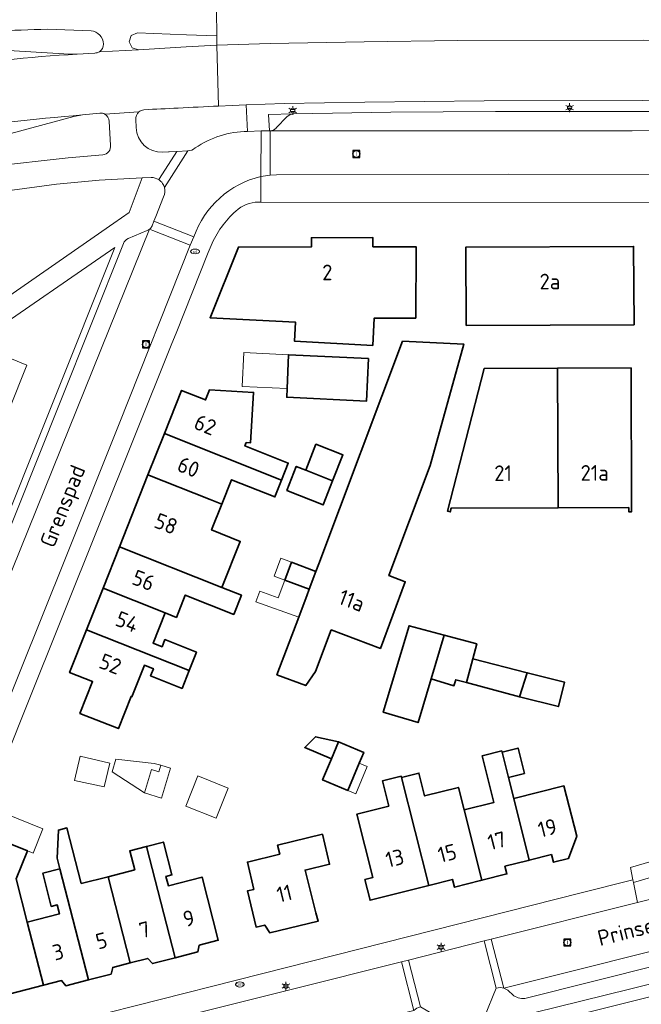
# Model space of a CAD drawing. Header units: metres. Extents: x 140853 to 145288, y 474558 to 480269.
# Tile 416 of 428: x 144283 to 144355, y 479622 to 479736. Entities that reach past the tile are written whole.
import ezdxf
from ezdxf.enums import TextEntityAlignment as Align

# ---------------------------------------------------------------- set-up
doc = ezdxf.new("R2010")
doc.units = ezdxf.units.M
doc.header["$MEASUREMENT"] = 0
for name, color, linetype, lineweight in [('B-WE-GR-BEPLANTING_CULTUUR_HEESTERS-G', 90, 'Continuous', 18), ('B-WE-GR-GRAS_KRUIDENRIJK-G', 80, 'Continuous', 18), ('B-WE-KL-ET_LS_OV_LICHTMAST-S', 190, 'Continuous', 18), ('B-WE-KL-GAS_PUT-S', 30, 'Continuous', 18), ('B-WE-KL-WATER_PUT-S', 170, 'Continuous', 18), ('B-WE-OG-BEBOUWING-G', 7, 'Continuous', 35), ('B-WE-OG-BEBOUWING_BIJGEBOUW-G', 7, 'Continuous', 18), ('B-WE-OG-BEBOUWING_HUISNUMMER-T18', 10, 'Continuous', 18), ('B-WE-OG-BEBOUWING_LUIFEL-G', 7, 'Continuous', 18), ('B-WE-OG-BEBOUWING_STRAATNAAM-T18', 10, 'Continuous', 18), ('B-WE-OG-TERREIN_ERF-G', 7, 'Continuous', 18), ('B-WE-RI-GWA_RIOOLPUT-S', 30, 'Continuous', 18), ('B-WE-VH-VERHARDING_ASFALT-G', 252, 'Continuous', 18), ('B-WE-VH-VERHARDING_BETONSTRAATSTEEN-G', 252, 'Continuous', 18), ('B-WE-VH-VERHARDING_GESLOTEN-G', 7, 'Continuous', 18), ('B-WE-VH-VERHARDING_OPEN-G', 252, 'Continuous', 18), ('B-WE-VH-VERHARDING_STRAATBAKSTEEN-G', 252, 'Continuous', 18), ('B-WE-VH-VERHARDING_TEGEL-G', 252, 'Continuous', 18)]:
    doc.layers.add(name, color=color, linetype=linetype, lineweight=lineweight)
doc.styles.add('NLCS-ISO', font='txt')

# ---------------------------------------------------------------- blocks, each defined once
blk = doc.blocks.new('B-SIE-WEG_LICHTMAST-SO')
at = {"ltscale": 0.1}
for p, q in [((-1.1, 0.63), (-2.19, 1.27)), ((0, 1.27), (0, 2.53)), ((1.1, 0.63), (2.19, 1.27)), ((-1.1, -0.63), (-2.19, -1.27)), ((0, -1.27), (0, -2.53)), ((1.1, -0.63), (2.19, -1.27))]:
    blk.add_line(p, q, dxfattribs=at)
at = {"flags": 128}
for points in [[(-1.16, 0.5), (1.16, 0.5)], [(-1.16, -0.5), (1.16, -0.5)]]:
    blk.add_lwpolyline(points, dxfattribs=at)
at = {"ltscale": 0.1}
blk.add_circle((0, 0), 1.27, dxfattribs=at)
at = {"style": 'NLCS-ISO'}
blk.add_attdef('TYPE', text='', height=1.8, dxfattribs=at).set_placement((0, 2.53), align=Align.BOTTOM_CENTER)
blk = doc.blocks.new('SKL-GAS_PUT-SO')
at = {"color": 0, "linetype": 'ByBlock', "lineweight": 18}
blk.add_ellipse((0, 0), major_axis=(2.5, 0), ratio=0.601255, dxfattribs=at)
at = {"color": 0, "linetype": 'ByBlock', "lineweight": 18, "style": 'NLCS-ISO'}
blk.add_text('gas', height=1.8, dxfattribs=at).set_placement((0.12, 0.3), align=Align.MIDDLE_CENTER)
blk = doc.blocks.new('SKL-WATERLEIDINGPUT-SO')
at = {"color": 0, "linetype": 'ByBlock', "lineweight": 18}
blk.add_ellipse((0, 0), major_axis=(2.5, 0), ratio=0.54, dxfattribs=at)
at = {"color": 0, "linetype": 'ByBlock', "lineweight": 18, "style": 'NLCS-ISO'}
blk.add_text('wl', height=1.8, dxfattribs=at).set_placement((0, 0), align=Align.MIDDLE_CENTER)
blk = doc.blocks.new('SRI-PUT_INSPECTIE-SO')
at = {"lineweight": -3, "flags": 128}
blk.add_lwpolyline([(-2, -2), (2, -2), (2, 2), (-2, 2)], close=True, dxfattribs=at)
at = {"lineweight": -3, "ltscale": 1.5}
blk.add_circle((0, 0), 2, dxfattribs=at)
at = {"ltscale": 0.1, "style": 'NLCS-ISO'}
blk.add_text('I', height=2.5, dxfattribs=at).set_placement((0, -0.01), align=Align.MIDDLE_CENTER)

msp = doc.modelspace()

# ---------------------------------------------------------------- linework, layer by layer
at = {"layer": 'B-WE-GR-BEPLANTING_CULTUUR_HEESTERS-G', "ltscale": 0.2, "flags": 128}
for points in [[(144265.63, 479638.534), (144293.993, 479709.368), (144278.723, 479698.876)], [(144279.2, 479697.748), (144283.854, 479695.838), (144271.395, 479664.653)]]:
    msp.add_lwpolyline(points, dxfattribs=at)
at = {"layer": 'B-WE-GR-GRAS_KRUIDENRIJK-G', "ltscale": 0.2, "flags": 128}
for points in [[(144309.084, 479725.787), (144307.508, 479725.722), (144305.931, 479725.653), (144305.931, 479725.653, 0.0019334), (144301.262, 479725.428), (144301.262, 479725.428, 0.0015252), (144297.338, 479725.23), (144297.338, 479725.23, 0.1586088), (144296.752, 479724.977), (144296.752, 479724.977, 0.2384056), (144296.399, 479724.109), (144296.399, 479724.109), (144296.441, 479723.173), (144296.441, 479723.173, 0.412922), (144299.493, 479720.345), (144299.493, 479720.345), (144300.153, 479720.375), (144300.225, 479720.378), (144301.108, 479720.418), (144302.386, 479720.489), (144302.386, 479720.489, 0.1428291), (144303.253, 479720.835), (144303.253, 479720.835, -0.1497432), (144309.262, 479722.729), (144309.262, 479722.729), (144309.084, 479725.787)], [(144312.544, 479723.125), (144312.573, 479723.159), (144313.836, 479724.474), (144313.836, 479724.474, -0.1685837), (144314.56, 479724.746), (144314.56, 479724.746), (144311.684, 479724.695), (144311.771, 479722.811), (144311.881, 479722.813), (144311.881, 479722.813, 0.2142805), (144312.544, 479723.125)]]:
    msp.add_lwpolyline(points, format="xyb", close=True, dxfattribs=at)
for points in [[(144277.726, 479700.999), (144293.866, 479712.175), (144295.647, 479713.409), (144297.138, 479717.414), (144292.195, 479717.123), (144287.265, 479716.66), (144273.94, 479714.866)], [(144336.7, 479619.954), (144353.219, 479624.038), (144394.389, 479634.397)]]:
    msp.add_lwpolyline(points, dxfattribs=at)
msp.add_lwpolyline([(144354.139, 479634.001), (144372.891, 479638.744), (144372.078, 479641.709), (144353.653, 479636.297), (144354.139, 479634.001)], close=True, dxfattribs=at)
msp.add_lwpolyline([(144379.963, 479632.711), (144341.18, 479622.967), (144341.18, 479622.967, -0.2158436), (144339.753, 479623.407), (144339.753, 479623.407), (144339.333, 479623.794), (144339.333, 479623.794, 0.1119665), (144338.76, 479624.14), (144338.76, 479624.14, 0.1468766), (144337.875, 479624.164), (144337.875, 479624.164), (144336.51, 479620.863)], format="xyb", dxfattribs=at)
at = {"layer": 'B-WE-OG-BEBOUWING-G', "ltscale": 0.2, "flags": 128}
for points in [[(144328.636, 479701.249), (144328.648, 479709.469), (144323.688, 479709.46), (144323.686, 479710.52), (144316.617, 479710.508), (144316.619, 479709.448), (144308.219, 479709.433), (144304.959, 479701.305), (144314.785, 479700.784), (144314.669, 479698.587), (144323.676, 479698.109), (144323.843, 479701.256), (144328.636, 479701.249)], [(144334.422, 479700.407), (144353.732, 479700.502), (144353.688, 479709.512), (144334.378, 479709.417), (144334.422, 479700.407)], [(144317.13, 479672.114), (144316.356, 479670.055), (144316.074, 479669.306), (144315.192, 479666.963), (144315.144, 479666.835), (144312.65, 479660.209), (144315.963, 479658.962), (144317.096, 479660.609), (144318.889, 479665.374), (144324.544, 479663.246), (144327.412, 479670.926), (144325.538, 479671.626), (144330.267, 479684.292), (144334.135, 479698.266), (144327.097, 479698.597), (144317.457, 479672.982), (144317.13, 479672.114)], [(144323.183, 479696.616), (144313.958, 479697.049), (144313.805, 479693.152), (144313.765, 479692.144), (144322.953, 479691.712), (144323.183, 479696.616)], [(144344.994, 479679.432), (144344.94, 479695.492), (144336.492, 479695.463), (144332.271, 479679.033), (144332.582, 479678.954), (144332.692, 479679.39), (144344.994, 479679.432)], [(144344.94, 479695.492), (144344.994, 479679.432), (144353.132, 479679.46), (144353.134, 479678.97), (144353.444, 479678.971), (144353.387, 479695.521), (144344.94, 479695.492)], [(144309.12, 479686.945), (144309.619, 479686.916), (144309.963, 479692.705), (144304.89, 479693.007), (144304.425, 479691.836), (144301.662, 479692.932), (144299.694, 479687.972), (144313.172, 479682.625), (144313.943, 479684.568), (144308.961, 479686.545), (144309.12, 479686.945)], [(144304.951, 479680.368), (144306.298, 479679.833), (144307.419, 479682.659), (144312.402, 479680.683), (144313.172, 479682.625), (144299.694, 479687.972), (144297.803, 479683.204), (144304.951, 479680.368)], [(144319.055, 479682.539), (144320.236, 479685.516), (144317.138, 479686.745), (144315.958, 479683.769), (144319.055, 479682.539)], [(144313.766, 479681.411), (144317.949, 479679.751), (144319.055, 479682.539), (144315.958, 479683.769), (144314.873, 479684.199), (144313.766, 479681.411)], [(144306.32, 479670.261), (144308.426, 479675.568), (144305.125, 479676.878), (144306.298, 479679.833), (144304.951, 479680.368), (144297.803, 479683.204), (144294.524, 479674.94), (144306.32, 479670.261)], [(144294.524, 479674.94), (144292.633, 479670.172), (144299.781, 479667.336), (144301.082, 479666.82), (144302.096, 479669.376), (144307.673, 479667.164), (144308.551, 479669.376), (144306.32, 479670.261), (144294.524, 479674.94)], [(144317.13, 479672.114), (144314.322, 479673.17), (144313.548, 479671.111), (144316.356, 479670.055), (144317.13, 479672.114)], [(144299.781, 479667.336), (144292.633, 479670.172), (144290.741, 479665.403), (144302.546, 479660.72), (144303.382, 479662.827), (144299.757, 479664.265), (144299.433, 479663.447), (144298.4, 479663.857), (144299.781, 479667.336)], [(144302.546, 479660.72), (144290.741, 479665.403), (144288.783, 479660.468), (144291.431, 479659.439), (144289.98, 479655.759), (144294.408, 479654.013), (144295.869, 479657.716), (144295.952, 479657.684), (144297.39, 479661.31), (144298.422, 479660.9), (144298.098, 479660.082), (144301.723, 479658.644), (144302.546, 479660.72)], [(144331.901, 479664.769), (144327.847, 479665.858), (144324.881, 479655.91), (144328.892, 479654.714), (144330.389, 479659.735), (144331.901, 479664.769)], [(144330.389, 479659.735), (144333.004, 479658.955), (144333.21, 479659.645), (144334.469, 479659.308), (144335.202, 479662.051), (144335.642, 479663.764), (144331.901, 479664.769), (144330.389, 479659.735)], [(144334.469, 479659.308), (144340.546, 479657.683), (144341.454, 479660.446), (144335.202, 479662.051), (144334.469, 479659.308)], [(144340.546, 479657.683), (144345.026, 479656.556), (144345.74, 479659.351), (144341.454, 479660.446), (144340.546, 479657.683)], [(144318.928, 479650.55), (144319.744, 479652.486), (144317.077, 479653.081), (144315.852, 479651.847), (144318.928, 479650.55)], [(144319.744, 479652.486), (144318.928, 479650.55), (144317.902, 479648.118), (144320.786, 479646.902), (144322.107, 479650.035), (144322.628, 479651.27), (144319.744, 479652.486)], [(144339.283, 479648.407), (144341.119, 479648.853), (144340.389, 479651.773), (144338.55, 479651.308), (144339.283, 479648.407)], [(144339.283, 479648.407), (144338.55, 479651.308), (144338.514, 479651.454), (144336.254, 479650.884), (144337.606, 479645.532), (144334.189, 479644.668), (144336.234, 479636.565), (144339.108, 479637.291), (144338.883, 479638.183), (144341.554, 479638.857), (144341.685, 479638.89), (144339.897, 479645.973), (144339.283, 479648.407)], [(144330.124, 479635.972), (144326.989, 479648.392), (144326.953, 479648.538), (144324.784, 479647.99), (144325.513, 479645.1), (144321.819, 479644.168), (144323.662, 479636.867), (144322.76, 479636.639), (144323.36, 479634.264), (144330.124, 479635.972)], [(144334.189, 479644.668), (144333.535, 479647.261), (144329.638, 479646.276), (144328.977, 479648.894), (144326.989, 479648.392), (144330.124, 479635.972), (144332.843, 479636.658), (144333.068, 479635.766), (144336.08, 479636.526), (144336.234, 479636.565), (144334.189, 479644.668)], [(144347.156, 479641.648), (144345.666, 479647.429), (144339.897, 479645.973), (144341.685, 479638.89), (144344.225, 479639.531), (144344.451, 479638.639), (144346.206, 479639.082), (144347.156, 479641.648)], [(144290.133, 479636.188), (144288.484, 479642.599), (144287.496, 479642.345), (144287.363, 479639.101), (144287.675, 479637.89), (144290.966, 479625.096), (144293.567, 479625.765), (144293.747, 479626.534), (144295.765, 479627.054), (144293.211, 479636.98), (144290.133, 479636.188)], [(144309.995, 479635.514), (144309.246, 479635.334), (144310.247, 479631.172), (144311.248, 479631.413), (144311.814, 479630.531), (144317.401, 479631.874), (144317.121, 479632.825), (144315.89, 479637.733), (144318.709, 479638.411), (144317.882, 479641.853), (144312.719, 479640.612), (144312.974, 479639.552), (144309.24, 479638.654), (144309.995, 479635.514)], [(144285.772, 479624.483), (144283.903, 479631.746), (144282.624, 479636.716), (144283.934, 479639.956), (144281.385, 479640.987), (144280.391, 479638.549), (144277.067, 479630.401), (144277.587, 479630.193), (144276.202, 479626.729), (144275.97, 479626.148), (144276.746, 479623.14), (144277.904, 479622.458), (144285.772, 479624.483)], [(144300.917, 479627.657), (144297.626, 479640.45), (144295.71, 479639.957), (144296.273, 479637.768), (144293.211, 479636.98), (144295.765, 479627.054), (144297.783, 479627.573), (144298.312, 479626.986), (144300.917, 479627.657)], [(144297.626, 479640.45), (144300.917, 479627.657), (144303.522, 479628.327), (144303.703, 479629.096), (144305.897, 479629.661), (144304.028, 479636.924), (144300.154, 479635.927), (144299.875, 479637.012), (144300.553, 479637.186), (144299.584, 479640.954), (144297.626, 479640.45)], [(144283.903, 479631.746), (144285.772, 479624.483), (144287.837, 479625.014), (144288.366, 479624.427), (144290.966, 479625.096), (144287.675, 479637.89), (144285.696, 479637.38), (144286.68, 479633.555), (144287.358, 479633.729), (144287.622, 479632.703), (144283.903, 479631.746)]]:
    msp.add_lwpolyline(points, close=True, dxfattribs=at)
at = {"layer": 'B-WE-OG-BEBOUWING_BIJGEBOUW-G', "ltscale": 0.2, "flags": 128}
for points in [[(144313.548, 479671.111), (144314.322, 479673.17), (144313.105, 479673.628), (144312.331, 479671.568), (144313.548, 479671.111)], [(144290.003, 479650.853), (144289.341, 479648.037), (144292.763, 479647.32), (144293.406, 479650.053), (144290.003, 479650.853)], [(144297.407, 479646.623), (144299.359, 479646.031), (144300.404, 479649.476), (144299.271, 479649.805), (144299.053, 479649.055), (144298.218, 479649.298), (144297.407, 479646.623)], [(144307.021, 479647.183), (144303.559, 479648.573), (144302.169, 479645.11), (144305.632, 479643.721), (144307.021, 479647.183)]]:
    msp.add_lwpolyline(points, close=True, dxfattribs=at)
at = {"layer": 'B-WE-OG-BEBOUWING_LUIFEL-G', "ltscale": 0.2, "flags": 128}
for points in [[(144313.958, 479697.049), (144308.844, 479697.289), (144308.661, 479693.393), (144313.805, 479693.152), (144313.958, 479697.049)], [(144315.144, 479666.835), (144315.192, 479666.963), (144316.074, 479669.306), (144316.356, 479670.055), (144313.548, 479671.111), (144312.783, 479669.077), (144310.67, 479669.836), (144310.229, 479668.62), (144315.144, 479666.835)], [(144299.271, 479649.805), (144298.524, 479650.021), (144294.104, 479650.497), (144293.679, 479649.031), (144297.407, 479646.623), (144298.218, 479649.298), (144299.053, 479649.055), (144299.271, 479649.805)], [(144320.786, 479646.902), (144321.708, 479646.513), (144323.029, 479649.646), (144322.107, 479650.035), (144320.786, 479646.902)], [(144279.948, 479641.568), (144281.385, 479640.987), (144283.934, 479639.956), (144284.583, 479639.694), (144285.708, 479642.475), (144281.072, 479644.349), (144279.948, 479641.568)]]:
    msp.add_lwpolyline(points, close=True, dxfattribs=at)
at = {"layer": 'B-WE-OG-TERREIN_ERF-G', "ltscale": 0.2, "flags": 128}
msp.add_lwpolyline([(144454.843, 479714.675), (144386.441, 479714.614), (144361.068, 479714.543), (144310.807, 479714.612), (144310.488, 479714.612), (144310.488, 479714.612, 0.1859413), (144307.906, 479713.57), (144307.906, 479713.57, 0.1112486), (144305.062, 479709.593), (144305.062, 479709.593), (144304.749, 479708.813), (144301.031, 479699.535), (144300.555, 479698.347), (144283.754, 479656.41), (144275.641, 479636.179)], format="xyb", dxfattribs=at)
for points in [[(144328.636, 479701.249), (144323.843, 479701.256), (144323.676, 479698.109), (144314.669, 479698.587), (144314.785, 479700.784), (144304.959, 479701.305), (144308.219, 479709.433), (144316.619, 479709.448), (144316.617, 479710.508), (144323.686, 479710.52), (144323.688, 479709.46), (144328.648, 479709.469), (144328.636, 479701.249)], [(144334.422, 479700.407), (144334.378, 479709.417), (144353.688, 479709.512), (144353.732, 479700.502), (144334.422, 479700.407)], [(144314.322, 479673.17), (144317.13, 479672.114), (144317.457, 479672.982), (144327.097, 479698.597), (144334.135, 479698.266), (144330.267, 479684.292), (144325.538, 479671.626), (144327.412, 479670.926), (144324.544, 479663.246), (144318.889, 479665.374), (144317.096, 479660.609), (144315.963, 479658.962), (144312.65, 479660.209), (144315.144, 479666.835), (144315.192, 479666.963), (144316.074, 479669.306), (144316.356, 479670.055), (144313.548, 479671.111), (144314.322, 479673.17)], [(144313.958, 479697.049), (144323.183, 479696.616), (144322.953, 479691.712), (144313.765, 479692.144), (144313.805, 479693.152), (144313.958, 479697.049)], [(144344.94, 479695.492), (144353.387, 479695.521), (144353.444, 479678.971), (144353.134, 479678.97), (144353.132, 479679.46), (144344.994, 479679.432), (144332.692, 479679.39), (144332.582, 479678.954), (144332.271, 479679.033), (144336.492, 479695.463), (144344.94, 479695.492)], [(144292.633, 479670.172), (144294.524, 479674.94), (144297.803, 479683.204), (144299.694, 479687.972), (144301.662, 479692.932), (144304.425, 479691.836), (144304.89, 479693.007), (144309.963, 479692.705), (144309.619, 479686.916), (144309.12, 479686.945), (144308.961, 479686.545), (144313.943, 479684.568), (144313.172, 479682.625), (144312.402, 479680.683), (144307.419, 479682.659), (144306.298, 479679.833), (144305.125, 479676.878), (144308.426, 479675.568), (144306.32, 479670.261), (144308.551, 479669.376), (144307.673, 479667.164), (144302.096, 479669.376), (144301.082, 479666.82), (144299.781, 479667.336), (144298.4, 479663.857), (144299.433, 479663.447), (144299.757, 479664.265), (144303.382, 479662.827), (144302.546, 479660.72), (144301.723, 479658.644), (144298.098, 479660.082), (144298.422, 479660.9), (144297.39, 479661.31), (144295.952, 479657.684), (144295.869, 479657.716), (144294.408, 479654.013), (144289.98, 479655.759), (144291.431, 479659.439), (144288.783, 479660.468), (144290.741, 479665.403), (144292.633, 479670.172)], [(144315.958, 479683.769), (144317.138, 479686.745), (144320.236, 479685.516), (144319.055, 479682.539), (144317.949, 479679.751), (144313.766, 479681.411), (144314.873, 479684.199), (144315.958, 479683.769)], [(144340.546, 479657.683), (144334.469, 479659.308), (144333.21, 479659.645), (144333.004, 479658.955), (144330.389, 479659.735), (144328.892, 479654.714), (144324.881, 479655.91), (144327.847, 479665.858), (144331.901, 479664.769), (144335.642, 479663.764), (144335.202, 479662.051), (144341.454, 479660.446), (144345.74, 479659.351), (144345.026, 479656.556), (144340.546, 479657.683)], [(144318.928, 479650.55), (144315.852, 479651.847), (144317.077, 479653.081), (144319.744, 479652.486), (144322.628, 479651.27), (144322.107, 479650.035), (144320.786, 479646.902), (144317.902, 479648.118), (144318.928, 479650.55)], [(144338.55, 479651.308), (144340.389, 479651.773), (144341.119, 479648.853), (144339.283, 479648.407), (144339.897, 479645.973), (144345.666, 479647.429), (144347.156, 479641.648), (144346.206, 479639.082), (144344.451, 479638.639), (144344.225, 479639.531), (144341.685, 479638.89), (144341.554, 479638.857), (144338.883, 479638.183), (144339.108, 479637.291), (144336.234, 479636.565), (144336.08, 479636.526), (144333.068, 479635.766), (144332.843, 479636.658), (144330.124, 479635.972), (144323.36, 479634.264), (144322.76, 479636.639), (144323.662, 479636.867), (144321.819, 479644.168), (144325.513, 479645.1), (144324.784, 479647.99), (144326.953, 479648.538), (144326.989, 479648.392), (144328.977, 479648.894), (144329.638, 479646.276), (144333.535, 479647.261), (144334.189, 479644.668), (144337.606, 479645.532), (144336.254, 479650.884), (144338.514, 479651.454), (144338.55, 479651.308)], [(144312.719, 479640.612), (144317.882, 479641.853), (144318.709, 479638.411), (144315.89, 479637.733), (144317.121, 479632.825), (144317.401, 479631.874), (144311.814, 479630.531), (144311.248, 479631.413), (144310.247, 479631.172), (144309.246, 479635.334), (144309.995, 479635.514), (144309.24, 479638.654), (144312.974, 479639.552), (144312.719, 479640.612)], [(144346.822, 479620.979), (144344.92, 479617.821), (144341.499, 479612.139), (144351.589, 479566.975), (144352.29, 479565.535), (144353.132, 479563.807), (144353.844, 479562.346), (144356.31, 479558.409), (144356.513, 479558.144), (144357.179, 479557.373), (144369.769, 479543.217), (144377.721, 479538.861), (144410.401, 479546.75), (144412.843, 479550.433), (144410.061, 479562.006), (144409.498, 479564.347), (144393.548, 479630.692), (144391.124, 479632.05), (144380.908, 479629.505), (144353.106, 479622.536), (144346.822, 479620.979)]]:
    msp.add_lwpolyline(points, close=True, dxfattribs=at)
for points in [[(144281.646, 479618.415), (144308.003, 479625.085), (144347.661, 479635.122), (144353.59, 479636.622), (144353.315, 479638.044), (144384.944, 479647.29), (144390.332, 479648.852), (144434.853, 479661.802), (144438.48, 479662.84), (144455.29, 479667.737)], [(144281.385, 479640.987), (144283.934, 479639.956), (144282.624, 479636.716), (144283.903, 479631.746), (144287.622, 479632.703), (144287.358, 479633.729), (144286.68, 479633.555), (144285.696, 479637.38), (144287.675, 479637.89), (144287.363, 479639.101), (144287.496, 479642.345), (144288.484, 479642.599), (144290.133, 479636.188), (144293.211, 479636.98), (144296.273, 479637.768), (144295.71, 479639.957), (144297.626, 479640.45), (144297.626, 479640.45), (144299.584, 479640.954), (144300.553, 479637.186), (144299.875, 479637.012), (144300.154, 479635.927), (144304.028, 479636.924), (144305.897, 479629.661), (144303.703, 479629.096), (144303.522, 479628.327), (144300.917, 479627.657), (144298.312, 479626.986), (144297.783, 479627.573), (144295.765, 479627.054), (144293.747, 479626.534), (144293.567, 479625.765), (144290.966, 479625.096), (144288.366, 479624.427), (144287.837, 479625.014), (144285.772, 479624.483), (144277.904, 479622.458)]]:
    msp.add_lwpolyline(points, dxfattribs=at)
at = {"layer": 'B-WE-VH-VERHARDING_ASFALT-G', "ltscale": 0.2, "flags": 128}
for points in [[(144305.692, 479736.669), (144305.743, 479733.721), (144305.719, 479732.671), (144311.856, 479732.868), (144322.666, 479733.063), (144333.477, 479733.185), (144354.792, 479733.246), (144363.155, 479733.21), (144369.9, 479733.222), (144369.901, 479733.864), (144374.099, 479734.085), (144379.054, 479734.782), (144392.739, 479737.111)], [(144354.792, 479733.246), (144333.477, 479733.185), (144322.666, 479733.063), (144311.856, 479732.868), (144305.719, 479732.671), (144305.931, 479725.653), (144307.508, 479725.722), (144309.084, 479725.787), (144313.467, 479725.947), (144322.776, 479726.116), (144336.497, 479726.262), (144354.715, 479726.282)], [(144366.942, 479722.842), (144353.514, 479722.816), (144320.51, 479722.826), (144311.881, 479722.813), (144311.873, 479717.707), (144311.873, 479717.707), (144312.607, 479717.745), (144339.261, 479717.814), (144361.822, 479717.793)]]:
    msp.add_lwpolyline(points, dxfattribs=at)
at = {"layer": 'B-WE-VH-VERHARDING_BETONSTRAATSTEEN-G', "ltscale": 0.2, "flags": 128}
msp.add_lwpolyline([(144355.844, 479725.046), (144337.809, 479725.016), (144325.747, 479724.945), (144314.56, 479724.746), (144314.56, 479724.746, 0.1685837), (144313.836, 479724.474), (144313.836, 479724.474), (144312.573, 479723.159), (144312.544, 479723.125), (144312.544, 479723.125, -0.2142805), (144311.881, 479722.813), (144311.881, 479722.813), (144320.51, 479722.826), (144353.514, 479722.816), (144366.942, 479722.842)], format="xyb", dxfattribs=at)
for points in [[(144298.489, 479712.416), (144303.086, 479710.615), (144303.086, 479710.615, -0.2545319), (144310.804, 479717.559), (144310.804, 479717.559), (144310.81, 479722.789), (144309.262, 479722.729), (144309.262, 479722.729, 0.1497432), (144303.253, 479720.835), (144303.253, 479720.835, -0.1428291), (144302.386, 479720.489), (144302.386, 479720.489), (144299.702, 479716.269), (144299.702, 479716.269, -0.1591238), (144299.607, 479715.219), (144299.607, 479715.219), (144298.698, 479712.938), (144298.489, 479712.416)], [(144299.702, 479716.269), (144302.386, 479720.489), (144301.108, 479720.418), (144299.82, 479718.406), (144299.041, 479717.188), (144299.041, 479717.188, -0.101162), (144299.482, 479716.759), (144299.482, 479716.759, -0.0899827), (144299.702, 479716.269)], [(144298.371, 479711.348), (144302.665, 479709.652), (144303.086, 479710.615), (144298.489, 479712.416), (144298.277, 479711.888), (144298.277, 479711.888, -0.1216101), (144297.991, 479711.498), (144297.991, 479711.498), (144298.371, 479711.348)], [(144302.665, 479709.652), (144298.371, 479711.348), (144297.991, 479711.498), (144267.305, 479635.5), (144267.305, 479635.5, -0.2066772), (144267.302, 479634.721), (144267.302, 479634.721), (144266.514, 479632.342), (144266.514, 479632.342, 0.0574604), (144264.776, 479624.51), (144264.776, 479624.51), (144264.751, 479623.278), (144264.755, 479623.047), (144265.187, 479623.025), (144269.511, 479622.808), (144269.492, 479623.01), (144269.492, 479623.01, -0.0995484), (144270.54, 479629.179), (144270.54, 479629.179), (144271.25, 479631.081), (144272.325, 479633.844), (144288.386, 479673.827), (144294.492, 479689.104), (144302.665, 479709.652)], [(144267.305, 479635.5), (144297.991, 479711.498), (144297.991, 479711.498, -0.0784614), (144297.727, 479711.339), (144297.727, 479711.339), (144295.523, 479710.413), (144295.523, 479710.413, 0.2054891), (144294.994, 479709.852), (144294.994, 479709.852), (144287.707, 479691.591), (144277.747, 479666.76), (144266.326, 479638.255), (144266.326, 479638.255, 0.1855238), (144266.34, 479637.468), (144266.34, 479637.468), (144267.305, 479635.5)], [(144387.574, 479635.857, -0.1126226), (144387.913, 479636.451), (144387.913, 479636.451), (144338.76, 479624.14), (144338.76, 479624.14, -0.1119665), (144339.333, 479623.794), (144339.333, 479623.794), (144339.753, 479623.407), (144339.753, 479623.407, 0.2158436), (144341.18, 479622.967), (144341.18, 479622.967), (144379.963, 479632.711), (144383.722, 479633.617), (144386.346, 479634.275), (144386.346, 479634.275, 0.2800396), (144387.413, 479635.322), (144387.413, 479635.322), (144387.574, 479635.857)]]:
    msp.add_lwpolyline(points, format="xyb", close=True, dxfattribs=at)
msp.add_lwpolyline([(144311.873, 479717.707), (144311.881, 479722.813), (144311.771, 479722.811), (144310.81, 479722.789), (144310.804, 479717.559), (144311.873, 479717.707)], close=True, dxfattribs=at)
at = {"layer": 'B-WE-VH-VERHARDING_GESLOTEN-G', "ltscale": 0.2, "flags": 128}
msp.add_lwpolyline([(144273.324, 479722.633, -0.0176399), (144290.278, 479724.642), (144290.278, 479724.642), (144292.266, 479724.851), (144292.266, 479724.851, -0.1540295), (144292.844, 479724.722), (144292.844, 479724.722), (144296.752, 479724.977), (144296.752, 479724.977, -0.1586088), (144297.338, 479725.23), (144297.338, 479725.23, -0.0015252), (144301.262, 479725.428), (144301.262, 479725.428, -0.0019334), (144305.931, 479725.653), (144305.931, 479725.653), (144305.719, 479732.671), (144302.195, 479732.485), (144296.73, 479732.123), (144296.73, 479732.123), (144292.231, 479731.915), (144292.231, 479731.915, -0.1494655), (144291.676, 479731.76), (144291.676, 479731.76), (144289.66, 479731.637), (144289.66, 479731.637, 0.0196839), (144273.097, 479729.973)], format="xyb", dxfattribs=at)
at = {"layer": 'B-WE-VH-VERHARDING_OPEN-G', "ltscale": 0.2, "flags": 128}
for points in [[(144274.234, 479733.612, -0.0296895), (144286.224, 479734.498), (144286.224, 479734.498), (144291.256, 479734.322), (144291.256, 479734.322, -0.3832168), (144292.679, 479732.791), (144292.679, 479732.791, -0.2690853), (144292.231, 479731.915), (144292.231, 479731.915), (144296.73, 479732.123), (144295.987, 479732.345), (144295.631, 479733.034), (144295.88, 479733.768), (144296.582, 479734.098), (144302.235, 479733.865), (144305.743, 479733.721), (144305.692, 479736.669)], [(144274.687, 479732.48), (144288.782, 479731.648), (144289.66, 479731.637), (144291.676, 479731.76), (144291.676, 479731.76, 0.1494655), (144292.231, 479731.915), (144292.231, 479731.915, 0.2690853), (144292.679, 479732.791), (144292.679, 479732.791, 0.3832168), (144291.256, 479734.322), (144291.256, 479734.322), (144286.224, 479734.498), (144286.224, 479734.498, 0.0296895), (144274.234, 479733.612)], [(144273.94, 479714.866), (144287.265, 479716.66), (144292.195, 479717.123), (144297.138, 479717.414), (144298.163, 479717.428), (144298.163, 479717.428, -0.1524375), (144299.041, 479717.188), (144299.041, 479717.188), (144299.82, 479718.406), (144301.108, 479720.418), (144301.108, 479720.418), (144300.225, 479720.378), (144300.153, 479720.375), (144299.493, 479720.345), (144299.493, 479720.345, -0.412922), (144296.441, 479723.173), (144296.441, 479723.173), (144296.399, 479724.109), (144296.399, 479724.109, -0.2384056), (144296.752, 479724.977), (144296.752, 479724.977), (144292.844, 479724.722), (144292.844, 479724.722, -0.2629744), (144293.339, 479723.882), (144293.339, 479723.882), (144293.487, 479721.173), (144293.487, 479721.173, -0.440447), (144292.595, 479720.053), (144292.595, 479720.053), (144288.613, 479719.696), (144279.644, 479718.699)], [(144277.747, 479666.76), (144287.707, 479691.591), (144294.994, 479709.852), (144294.994, 479709.852, -0.2054891), (144295.523, 479710.413), (144295.523, 479710.413), (144297.727, 479711.339), (144297.727, 479711.339, 0.0784614), (144297.991, 479711.498), (144297.991, 479711.498, 0.1216101), (144298.277, 479711.888), (144298.277, 479711.888), (144298.489, 479712.416), (144298.698, 479712.938), (144299.607, 479715.219), (144299.607, 479715.219, 0.1591238), (144299.702, 479716.269), (144299.702, 479716.269, 0.0899827), (144299.482, 479716.759), (144299.482, 479716.759, 0.101162), (144299.041, 479717.188), (144299.041, 479717.188, 0.1524375), (144298.163, 479717.428), (144298.163, 479717.428), (144297.138, 479717.414), (144295.647, 479713.409), (144293.866, 479712.175), (144277.726, 479700.999)]]:
    msp.add_lwpolyline(points, format="xyb", dxfattribs=at)
for points in [[(144305.743, 479733.721), (144302.235, 479733.865), (144296.582, 479734.098), (144295.88, 479733.768), (144295.631, 479733.034), (144295.987, 479732.345), (144296.73, 479732.123), (144302.195, 479732.485), (144305.719, 479732.671), (144305.743, 479733.721)], [(144279.2, 479697.748), (144267.162, 479666.34), (144271.395, 479664.653), (144283.854, 479695.838), (144279.2, 479697.748)]]:
    msp.add_lwpolyline(points, close=True, dxfattribs=at)
for points in [[(144264.143, 479728.582), (144273.097, 479729.973), (144273.097, 479729.973, -0.0196839), (144289.66, 479731.637), (144289.66, 479731.637), (144288.782, 479731.648), (144274.687, 479732.48), (144273.68, 479732.506), (144272.708, 479732.423), (144258.875, 479730.297), (144257.926, 479730.047), (144243.11, 479723.951), (144242.142, 479723.631), (144250.23, 479725.739), (144250.23, 479725.739, -0.0223454), (144264.143, 479728.582)], [(144290.278, 479724.642, 0.0176399), (144273.324, 479722.633), (144273.324, 479722.633), (144262.968, 479720.95), (144262.968, 479720.95, 0.0362136), (144238.607, 479714.814), (144238.607, 479714.814), (144260.001, 479717.956), (144260.954, 479718.113), (144273.764, 479720.342), (144274.719, 479720.561), (144289.274, 479724.447), (144290.278, 479724.642)], [(144260.46, 479715.531), (144267.728, 479716.9), (144270.702, 479717.406), (144276.665, 479718.311), (144279.644, 479718.699), (144288.613, 479719.696), (144292.595, 479720.053), (144292.595, 479720.053, 0.440447), (144293.487, 479721.173), (144293.487, 479721.173), (144293.339, 479723.882), (144293.339, 479723.882, 0.2629744), (144292.844, 479724.722), (144292.844, 479724.722, 0.1540295), (144292.266, 479724.851), (144292.266, 479724.851), (144290.278, 479724.642), (144289.274, 479724.447), (144274.719, 479720.561), (144273.764, 479720.342), (144260.954, 479718.113), (144260.001, 479717.956), (144260.46, 479715.531)]]:
    msp.add_lwpolyline(points, format="xyb", close=True, dxfattribs=at)
msp.add_lwpolyline([(144278.723, 479698.876), (144293.993, 479709.368), (144265.63, 479638.534)], dxfattribs=at)
at = {"layer": 'B-WE-VH-VERHARDING_STRAATBAKSTEEN-G', "ltscale": 0.2, "flags": 128}
for points in [[(144386.409, 479642.151), (144374.15, 479639.071), (144372.891, 479638.744), (144354.139, 479634.001), (144337.293, 479629.789), (144338.76, 479624.14), (144387.913, 479636.451), (144386.409, 479642.151)], [(144332.933, 479618.997), (144333.273, 479617.591), (144337.004, 479618.495), (144336.994, 479618.544), (144336.7, 479619.954), (144336.51, 479620.863), (144337.875, 479624.164), (144336.481, 479629.584), (144327.799, 479627.388), (144329.156, 479621.992), (144332.718, 479619.885), (144332.933, 479618.997)]]:
    msp.add_lwpolyline(points, close=True, dxfattribs=at)
for points in [[(144338.76, 479624.14), (144337.293, 479629.789), (144336.481, 479629.584), (144337.875, 479624.164), (144337.875, 479624.164, -0.1468766), (144338.76, 479624.14)], [(144279.598, 479609.506), (144328.412, 479621.574), (144326.966, 479627.177), (144314.286, 479623.998), (144287.995, 479617.44), (144280.502, 479615.567), (144280.502, 479615.567, -0.0304371), (144278.265, 479615.295), (144278.265, 479615.295), (144279.598, 479609.506)], [(144329.156, 479621.992), (144327.799, 479627.388), (144326.966, 479627.177), (144328.412, 479621.574), (144328.412, 479621.574, -0.1374949), (144329.156, 479621.992)]]:
    msp.add_lwpolyline(points, format="xyb", close=True, dxfattribs=at)
at = {"layer": 'B-WE-VH-VERHARDING_TEGEL-G', "ltscale": 0.2, "flags": 128}
for points in [[(144314.56, 479724.746), (144325.747, 479724.945), (144337.809, 479725.016), (144355.844, 479725.046), (144366.542, 479725.024), (144375.831, 479725.023), (144375.852, 479726.233), (144366.982, 479726.23), (144354.715, 479726.282), (144336.497, 479726.262), (144322.776, 479726.116), (144313.467, 479725.947), (144309.084, 479725.787), (144309.262, 479722.729), (144310.81, 479722.789), (144311.771, 479722.811), (144311.684, 479724.695), (144314.56, 479724.746)], [(144394.755, 479632.965), (144394.389, 479634.397), (144353.219, 479624.038), (144336.7, 479619.954), (144336.994, 479618.544), (144346.822, 479620.979), (144353.106, 479622.536), (144380.908, 479629.505), (144391.124, 479632.05), (144394.755, 479632.965)]]:
    msp.add_lwpolyline(points, close=True, dxfattribs=at)
msp.add_lwpolyline([(144275.641, 479636.179), (144283.754, 479656.41), (144300.555, 479698.347), (144301.031, 479699.535), (144304.749, 479708.813), (144305.062, 479709.593), (144305.062, 479709.593, -0.1112486), (144307.906, 479713.57), (144307.906, 479713.57, -0.1859413), (144310.488, 479714.612), (144310.488, 479714.612), (144310.807, 479714.612), (144310.804, 479717.559), (144310.804, 479717.559, 0.2545319), (144303.086, 479710.615), (144303.086, 479710.615), (144302.665, 479709.652), (144294.492, 479689.104), (144288.386, 479673.827), (144272.325, 479633.844)], format="xyb", dxfattribs=at)
for points in [[(144478.621, 479717.925), (144392.259, 479717.817), (144361.822, 479717.793), (144339.261, 479717.814), (144312.607, 479717.745), (144311.873, 479717.707), (144310.804, 479717.559), (144310.807, 479714.612), (144361.068, 479714.543), (144386.441, 479714.614), (144454.843, 479714.675)], [(144384.944, 479647.29), (144353.315, 479638.044), (144353.59, 479636.622), (144353.653, 479636.297), (144372.078, 479641.709)]]:
    msp.add_lwpolyline(points, dxfattribs=at)
msp.add_lwpolyline([(144272.353, 479617.33, 0.1589104), (144277.146, 479615.33), (144277.146, 479615.33), (144278.265, 479615.295), (144278.265, 479615.295, 0.0304371), (144280.502, 479615.567), (144280.502, 479615.567), (144287.995, 479617.44), (144314.286, 479623.998), (144326.966, 479627.177), (144327.799, 479627.388), (144336.481, 479629.584), (144337.293, 479629.789), (144354.139, 479634.001), (144353.653, 479636.297), (144353.59, 479636.622), (144347.661, 479635.122), (144308.003, 479625.085), (144281.646, 479618.415), (144279.448, 479617.978), (144279.448, 479617.978, -0.0798415), (144277.67, 479617.892), (144277.67, 479617.892), (144272.353, 479617.33)], format="xyb", close=True, dxfattribs=at)

# ---------------------------------------------------------------- block references
at = {"layer": 'B-WE-KL-ET_LS_OV_LICHTMAST-S', "xscale": 0.2, "yscale": 0.2, "zscale": 0.2}
for p in [(144314.462, 479725.15), (144346.317, 479725.469), (144331.522, 479628.869), (144313.673, 479624.391)]:
    msp.add_blockref('B-SIE-WEG_LICHTMAST-SO', p, dxfattribs=at)
at = {"layer": 'B-WE-KL-GAS_PUT-S', "xscale": 0.2, "yscale": 0.2, "zscale": 0.2}
msp.add_blockref('SKL-GAS_PUT-SO', (144308.368, 479624.583), dxfattribs=at)
at = {"layer": 'B-WE-KL-WATER_PUT-S', "xscale": 0.2, "yscale": 0.2, "zscale": 0.2}
msp.add_blockref('SKL-WATERLEIDINGPUT-SO', (144303.216, 479708.926), dxfattribs=at)
at = {"layer": 'B-WE-RI-GWA_RIOOLPUT-S', "xscale": 0.2, "yscale": 0.2, "zscale": 0.2}
for p in [(144321.766, 479720.15), (144297.569, 479698.224), (144346.069, 479629.404)]:
    msp.add_blockref('SRI-PUT_INSPECTIE-SO', p, dxfattribs=at)

# ---------------------------------------------------------------- texts
at = {"layer": 'B-WE-OG-BEBOUWING_HUISNUMMER-T18', "style": 'NLCS-ISO'}
for s, rotation, p in [('2', 0.1, (144318.439, 479706.511)), ('2a', 0.3, (144344.052, 479705.465)), ('62', 338.4, (144304.396, 479688.977)), ('60', 338.4, (144302.467, 479684.113)), ('21', 0.2, (144338.665, 479683.41)), ('21a', 0.2, (144349.204, 479683.447)), ('58', 338.4, (144299.882, 479677.597)), ('56', 338.4, (144297.297, 479671.082)), ('11a', 339.4, (144321.244, 479668.762)), ('54', 338.4, (144295.405, 479666.312)), ('52', 338.4, (144293.48, 479661.46)), ('19', 14.2, (144343.765, 479642.591)), ('17', 14.2, (144337.95, 479641.124)), ('15', 14.2, (144332.236, 479639.681)), ('13', 14.2, (144326.199, 479639.107)), ('11', 13.5, (144313.506, 479635.052)), ('9', 14.4, (144302.497, 479632.194)), ('7', 14.4, (144297.432, 479630.89)), ('5', 14.4, (144292.456, 479629.61)), ('3', 14.4, (144287.46, 479628.324))]:
    msp.add_text(s, height=1.8, rotation=rotation, dxfattribs=at).set_placement(p, align=Align.MIDDLE_CENTER)
at = {"layer": 'B-WE-OG-BEBOUWING_STRAATNAAM-T18', "style": 'NLCS-ISO'}
for s, rotation, p in [('Grenspad', 68.2, (144287.978, 479679.634)), ('Prinses Irenestraat', 14.1, (144359.58, 479632.36))]:
    msp.add_text(s, height=1.8, rotation=rotation, dxfattribs=at).set_placement(p, align=Align.MIDDLE_CENTER)

doc.saveas('drawing.dxf')
